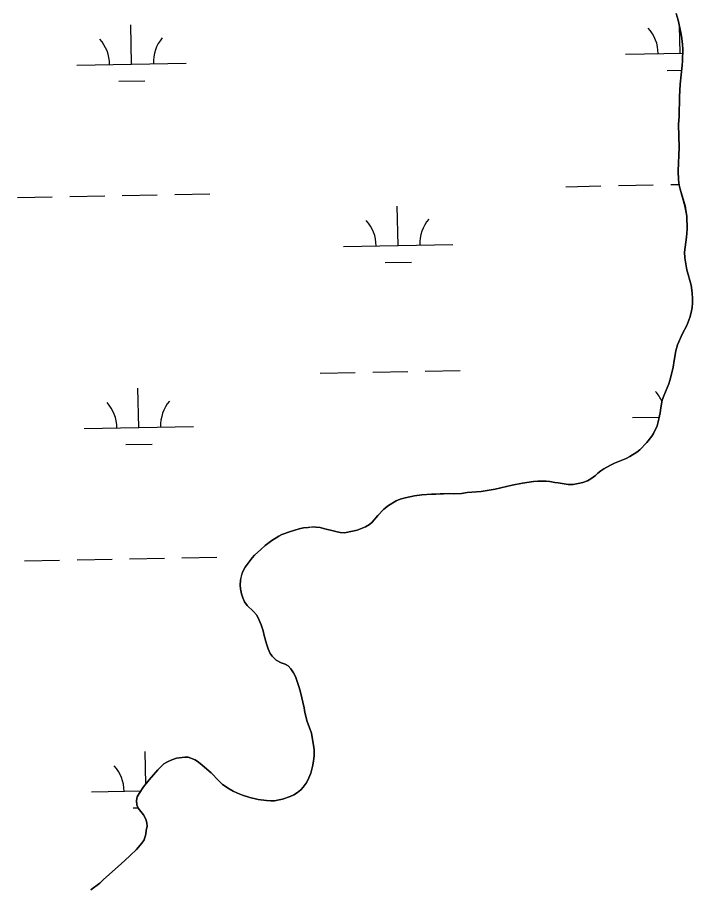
# Model space of a CAD drawing. Extents: x 3989314 to 4027622, y 243956 to 270014.
# Drawn here: x 4001773 to 4002391, y 253597 to 254390 of the extents above; entities that cross this region are included whole.
import ezdxf

# ---------------------------------------------------------------- set-up
doc = ezdxf.new("R2010")
doc.units = 0
doc.layers.add('V-RIVR-EDGE', color=7, linetype='Continuous')
doc.layers.add('V-WETL-SWMP', color=7, linetype='Continuous')

msp = doc.modelspace()

# ---------------------------------------------------------------- linework, layer by layer
at = {"layer": 'V-RIVR-EDGE'}
for points in [[(4002127.88, 253950.39), (4002136.61, 253952.38), (4002143.28, 253953.11), (4002152, 253953.82), (4002156.1, 253953.79), (4002159.96, 253954.15), (4002163.16, 253954.13), (4002168.16, 253954.35), (4002172.01, 253954.2), (4002179.7, 253954.53), (4002184.71, 253955.4), (4002197.67, 253956.21), (4002210.37, 253958.43), (4002226.04, 253961.92), (4002235.28, 253963.78), (4002245.3, 253965.51), (4002249.4, 253965.87), (4002257.09, 253965.82), (4002260.43, 253965.54), (4002264.91, 253964.61), (4002268.11, 253964.21), (4002277.08, 253962.61), (4002281.69, 253962.58), (4002286.31, 253963.45), (4002290.55, 253964.57), (4002294.79, 253966.08), (4002297.88, 253967.86), (4002302, 253970.78), (4002304.2, 253972.95), (4002306.91, 253975.24), (4002309.87, 253977.14), (4002315.92, 253980.43), (4002319.39, 253982.08), (4002330.06, 253986.37), (4002333.66, 253988.27), (4002340.1, 253992.33), (4002342.68, 253994.49), (4002349.13, 254000.99), (4002353.53, 254006.85), (4002355.21, 254009.41), (4002358.47, 254016.44), (4002359.52, 254020.15), (4002361.24, 254028.34), (4002361.78, 254032.83), (4002363.11, 254039.87), (4002364.55, 254043.97), (4002369.1, 254054.71), (4002370.28, 254058.03), (4002371.46, 254062.51), (4002373.18, 254070.07), (4002373.99, 254076.09), (4002375.59, 254085.05), (4002377.16, 254090.43), (4002381.59, 254100.78), (4002385.61, 254108.32), (4002388.48, 254115.48), (4002389.79, 254120.09), (4002390.59, 254124.7), (4002391.01, 254129.06), (4002391.03, 254132.65), (4002390.68, 254138.04), (4002389.57, 254145.1), (4002385.56, 254159.1), (4002383.84, 254170.26), (4002383.62, 254175.4), (4002385.5, 254188.98), (4002385.94, 254196.28), (4002385.76, 254208.46), (4002385.14, 254211.54), (4002384.02, 254217.83), (4002379.51, 254233.12), (4002378.77, 254236.85), (4002378.16, 254241.72), (4002377.7, 254249.93), (4002378.61, 254271.21), (4002377.98, 254292.24), (4002378.54, 254299.93), (4002379.04, 254317.49), (4002379.63, 254329.29), (4002381.41, 254346.33), (4002381.7, 254350.56), (4002382.02, 254361.58), (4002381.79, 254365.18), (4002381.56, 254368.64), (4002380.95, 254373.26), (4002380.33, 254376.6), (4002377.84, 254387.64), (4002376.08, 254393.81)], [(4001901.85, 253701.59), (4001905.08, 253704.9), (4001907.4, 253706.81), (4001910.62, 253708.84), (4001914.6, 253710.73), (4001918.72, 253711.99), (4001926.41, 253713.09), (4001929.49, 253712.94), (4001935.89, 253710.47), (4001939.08, 253708.39), (4001942.4, 253705.68), (4001950.43, 253698.57), (4001957.43, 253691.35), (4001961, 253688.12), (4001967, 253684.1), (4001970.7, 253682.03), (4001974.79, 253680.08), (4001979.14, 253678.38), (4001985.92, 253676.16), (4001993.48, 253674.31), (4002001.16, 253673.24), (4002005.26, 253673.08), (4002008.47, 253673.19), (4002012.71, 253673.93), (4002015.92, 253674.68), (4002022.73, 253676.94), (4002026.33, 253678.58), (4002029.55, 253680.74), (4002032.52, 253683.29), (4002034.84, 253685.58), (4002037.56, 253689.28), (4002038.98, 253692.09), (4002041.59, 253698.49), (4002043.43, 253705.65), (4002044.23, 253709.62), (4002044.9, 253714.36), (4002044.81, 253719.62), (4002044.32, 253724.11), (4002043.09, 253731.04), (4002042.21, 253734.9), (4002038.31, 253745.69), (4002036.31, 253753.91), (4002035.57, 253758.15), (4002032.21, 253772.53), (4002031.08, 253776.77), (4002027.81, 253786.92), (4002025.91, 253790.4), (4002023.5, 253794), (4002020.95, 253796.71), (4002018.27, 253798.27), (4002014.69, 253799.32), (4002010.09, 253801.78), (4002006.39, 253805.53), (4002004.62, 253808.1), (4002002.85, 253812.34), (4002001.21, 253816.84), (4001999.08, 253824.55), (4001998.08, 253828.79), (4001996.33, 253834.31), (4001993.67, 253840.74), (4001991.9, 253843.32), (4001989.22, 253846.41), (4001983.62, 253851.96), (4001981.2, 253855.19), (4001979.44, 253859.04), (4001978.3, 253862.51), (4001977.31, 253867.26), (4001977.07, 253870.6), (4001977.36, 253874.96), (4001978.16, 253878.8), (4001979.33, 253882.38), (4001981.67, 253886.98), (4001988.01, 253895.4), (4001990.33, 253897.95), (4001995.88, 253903.3), (4001999.88, 253906.86), (4002006.19, 253911.44), (4002012.38, 253915.5), (4002015.2, 253916.89), (4002023.04, 253919.66), (4002031.01, 253922.17), (4002034.99, 253922.92), (4002039.35, 253923.27), (4002042.43, 253923.77), (4002046.28, 253923.74), (4002050.12, 253923.2), (4002053.45, 253922.54), (4002064.46, 253919.64), (4002068.56, 253918.85), (4002072.53, 253918.57), (4002079.72, 253919.8), (4002084.08, 253920.8), (4002091.8, 253923.82), (4002095.28, 253926.11), (4002097.72, 253928.15), (4002103.02, 253934.39), (4002108.57, 253940), (4002112.83, 253943.43), (4002119.65, 253947.62), (4002123.51, 253949.13), (4002127.88, 253950.39)], [(4001840.48, 253591.46), (4001848.6, 253597.82), (4001851.95, 253601.13), (4001865.37, 253613.1), (4001871.68, 253618.44), (4001876.59, 253623.02), (4001882.14, 253628.63), (4001887.17, 253634.24), (4001889.25, 253637.3), (4001890.69, 253642.42), (4001891.23, 253645.88), (4001891.89, 253649.85), (4001891.66, 253653.06), (4001890.78, 253656.4), (4001888.63, 253660.13), (4001883.67, 253666.44), (4001882.53, 253669.53), (4001882.3, 253673.51), (4001882.97, 253676.58), (4001884.65, 253679.65), (4001888.79, 253685.77), (4001893.84, 253692.41), (4001901.85, 253701.59)]]:
    msp.add_lwpolyline(points, dxfattribs=at)
at = {"layer": 'V-WETL-SWMP'}
for p, q in [((4001877.67, 254347.49), (4001876.95, 254383.49)), ((4002379.48, 254357.49), (4002378.98, 254382.58)), ((4002329.49, 254356.5), (4002381.9, 254357.54)), ((4001827.68, 254346.5), (4001927.66, 254348.49)), ((4002367.79, 254341.83), (4002380.97, 254342.09)), ((4001865.98, 254331.83), (4001889.97, 254332.3)), ((4002275.05, 254235.32), (4002307.04, 254235.96)), ((4002323.04, 254236.27), (4002355.03, 254236.91)), ((4002371.03, 254237.23), (4002378.7, 254237.38)), ((4001773.24, 254225.32), (4001805.23, 254225.95)), ((4001821.23, 254226.27), (4001853.22, 254226.91)), ((4001869.22, 254227.23), (4001901.21, 254227.87)), ((4001917.21, 254228.19), (4001949.2, 254228.82)), ((4002121.5, 254181.51), (4002120.78, 254217.5)), ((4002071.51, 254180.51), (4002171.49, 254182.5)), ((4002109.81, 254165.84), (4002133.8, 254166.32)), ((4002050.4, 254064.63), (4002082.4, 254065.27)), ((4002098.39, 254065.59), (4002130.39, 254066.23)), ((4002146.38, 254066.55), (4002178.38, 254067.18)), ((4001884.3, 254014.88), (4001883.58, 254050.88)), ((4002336.12, 254023.89), (4002360.4, 254024.37)), ((4001834.31, 254013.89), (4001934.29, 254015.88)), ((4001872.61, 253999.22), (4001896.6, 253999.7)), ((4001779.87, 253892.71), (4001811.86, 253893.35)), ((4001827.86, 253893.66), (4001859.85, 253894.3)), ((4001875.85, 253894.62), (4001907.84, 253895.26)), ((4001923.84, 253895.58), (4001955.83, 253896.22)), ((4001890.8, 253688.41), (4001890.21, 253718.27)), ((4001840.94, 253681.28), (4001886.37, 253682.18)), ((4001879.24, 253666.61), (4001883.57, 253666.69))]:
    msp.add_line(p, q, dxfattribs=at)
for points in [[(4002376.08, 254393.81), (4002377.84, 254387.64), (4002380.33, 254376.6), (4002380.95, 254373.26), (4002381.56, 254368.64), (4002381.79, 254365.18), (4002382.02, 254361.58), (4002381.7, 254350.56), (4002381.41, 254346.33), (4002379.63, 254329.29), (4002379.04, 254317.49), (4002378.54, 254299.93), (4002377.98, 254292.24), (4002378.61, 254271.21), (4002377.7, 254249.93), (4002378.16, 254241.72), (4002378.77, 254236.85), (4002379.51, 254233.12), (4002384.03, 254217.83), (4002385.14, 254211.54), (4002385.76, 254208.46), (4002385.94, 254196.28), (4002385.5, 254188.98), (4002383.62, 254175.4), (4002383.84, 254170.27), (4002385.56, 254159.1), (4002389.57, 254145.1), (4002390.68, 254138.04), (4002391.03, 254132.65), (4002391.01, 254129.06), (4002390.59, 254124.7), (4002389.79, 254120.09), (4002388.48, 254115.48), (4002385.61, 254108.32), (4002381.59, 254100.78), (4002377.16, 254090.43), (4002375.59, 254085.05), (4002373.99, 254076.09), (4002373.18, 254070.07), (4002371.46, 254062.51), (4002370.28, 254058.03), (4002369.1, 254054.71), (4002364.55, 254043.97), (4002363.11, 254039.87), (4002361.78, 254032.83), (4002361.24, 254028.35), (4002359.52, 254020.15), (4002358.47, 254016.44), (4002355.21, 254009.41), (4002353.53, 254006.86), (4002349.13, 254000.99), (4002342.68, 253994.49), (4002340.1, 253992.33), (4002333.66, 253988.27), (4002330.06, 253986.37), (4002319.39, 253982.08), (4002315.92, 253980.43), (4002309.87, 253977.14), (4002306.91, 253975.24), (4002304.2, 253972.95), (4002302, 253970.78), (4002297.88, 253967.86), (4002294.79, 253966.08), (4002290.55, 253964.57), (4002286.31, 253963.45), (4002281.69, 253962.58), (4002277.08, 253962.61), (4002268.11, 253964.21), (4002264.91, 253964.61), (4002260.43, 253965.54), (4002257.1, 253965.82), (4002249.4, 253965.87), (4002245.3, 253965.51), (4002235.28, 253963.78), (4002226.04, 253961.92), (4002210.37, 253958.43), (4002197.67, 253956.21), (4002184.71, 253955.4), (4002179.7, 253954.53), (4002172.01, 253954.2), (4002168.16, 253954.35), (4002163.16, 253954.13), (4002159.96, 253954.15), (4002156.11, 253953.79), (4002152, 253953.82), (4002143.28, 253953.1), (4002136.61, 253952.38), (4002127.88, 253950.39)], [(4002127.88, 253950.39), (4002123.51, 253949.13), (4002119.65, 253947.62), (4002112.83, 253943.43), (4002108.57, 253940), (4002103.02, 253934.39), (4002097.72, 253928.15), (4002095.27, 253926.11), (4002091.8, 253923.82), (4002084.08, 253920.8), (4002079.72, 253919.8), (4002072.53, 253918.57), (4002068.56, 253918.85), (4002064.46, 253919.65), (4002053.45, 253922.54), (4002050.12, 253923.2), (4002046.28, 253923.74), (4002042.43, 253923.76), (4002039.35, 253923.27), (4002034.99, 253922.92), (4002031.01, 253922.17), (4002023.04, 253919.66), (4002015.2, 253916.89), (4002012.37, 253915.5), (4002006.19, 253911.44), (4001999.88, 253906.86), (4001995.88, 253903.3), (4001990.33, 253897.95), (4001988.01, 253895.4), (4001981.67, 253886.98), (4001979.33, 253882.38), (4001978.15, 253878.8), (4001977.36, 253874.96), (4001977.07, 253870.6), (4001977.31, 253867.26), (4001978.3, 253862.51), (4001979.43, 253859.04), (4001981.2, 253855.18), (4001983.62, 253851.96), (4001989.22, 253846.41), (4001991.9, 253843.32), (4001993.68, 253840.74), (4001996.33, 253834.31), (4001998.08, 253828.79), (4001999.08, 253824.55), (4002001.21, 253816.84), (4002002.85, 253812.34), (4002004.62, 253808.1), (4002006.39, 253805.52), (4002010.09, 253801.78), (4002014.69, 253799.32), (4002018.27, 253798.27), (4002020.95, 253796.71), (4002023.5, 253794), (4002025.91, 253790.4), (4002027.81, 253786.92), (4002031.08, 253776.77), (4002032.21, 253772.53), (4002035.57, 253758.15), (4002036.31, 253753.91), (4002038.31, 253745.69), (4002042.21, 253734.9), (4002043.09, 253731.04), (4002044.32, 253724.11), (4002044.81, 253719.62), (4002044.9, 253714.36), (4002044.23, 253709.62), (4002043.43, 253705.65), (4002041.59, 253698.49), (4002038.98, 253692.09), (4002037.56, 253689.28), (4002034.84, 253685.58), (4002032.52, 253683.29), (4002029.55, 253680.74), (4002026.33, 253678.58), (4002022.73, 253676.94), (4002015.92, 253674.68), (4002012.71, 253673.93), (4002008.47, 253673.19), (4002005.26, 253673.08), (4002001.16, 253673.24), (4001993.48, 253674.31), (4001985.92, 253676.16), (4001979.14, 253678.38), (4001974.79, 253680.08), (4001970.7, 253682.03), (4001967, 253684.1), (4001961, 253688.12), (4001957.43, 253691.35), (4001950.43, 253698.57), (4001942.39, 253705.68), (4001939.08, 253708.39), (4001935.89, 253710.46), (4001929.49, 253712.94), (4001926.42, 253713.09), (4001918.71, 253711.99), (4001914.6, 253710.73), (4001910.62, 253708.84), (4001907.4, 253706.81), (4001905.08, 253704.9), (4001901.85, 253701.58)], [(4001901.85, 253701.58), (4001893.84, 253692.41), (4001888.79, 253685.77), (4001884.65, 253679.65), (4001882.96, 253676.58), (4001882.3, 253673.51), (4001882.53, 253669.53), (4001883.67, 253666.44), (4001888.63, 253660.13), (4001890.78, 253656.4), (4001891.66, 253653.06), (4001891.89, 253649.85), (4001891.23, 253645.88), (4001890.69, 253642.42), (4001889.25, 253637.3), (4001887.17, 253634.24), (4001882.14, 253628.63), (4001876.59, 253623.02), (4001871.68, 253618.44), (4001865.37, 253613.1), (4001851.95, 253601.13), (4001848.6, 253597.82), (4001840.48, 253591.46)]]:
    msp.add_lwpolyline(points, dxfattribs=at)
for centre, start, end in [((4002324.24, 254356.87), 0.36988, 41.91354), ((4001822.43, 254346.87), 0.36988, 41.91354), ((4001932.89, 254349.07), 140.36987, 181.91353), ((4002066.26, 254180.88), 0.36988, 41.91354), ((4002176.72, 254183.08), 140.36987, 181.91353), ((4002330.86, 254024.26), 24.54607, 41.91354), ((4001829.06, 254014.26), 0.36988, 41.91354), ((4001939.52, 254016.46), 140.36987, 181.91353), ((4001835.68, 253681.65), 0.36988, 41.91354)]:
    msp.add_arc(centre, 35.25, start, end, dxfattribs=at)

doc.saveas('drawing.dxf')
